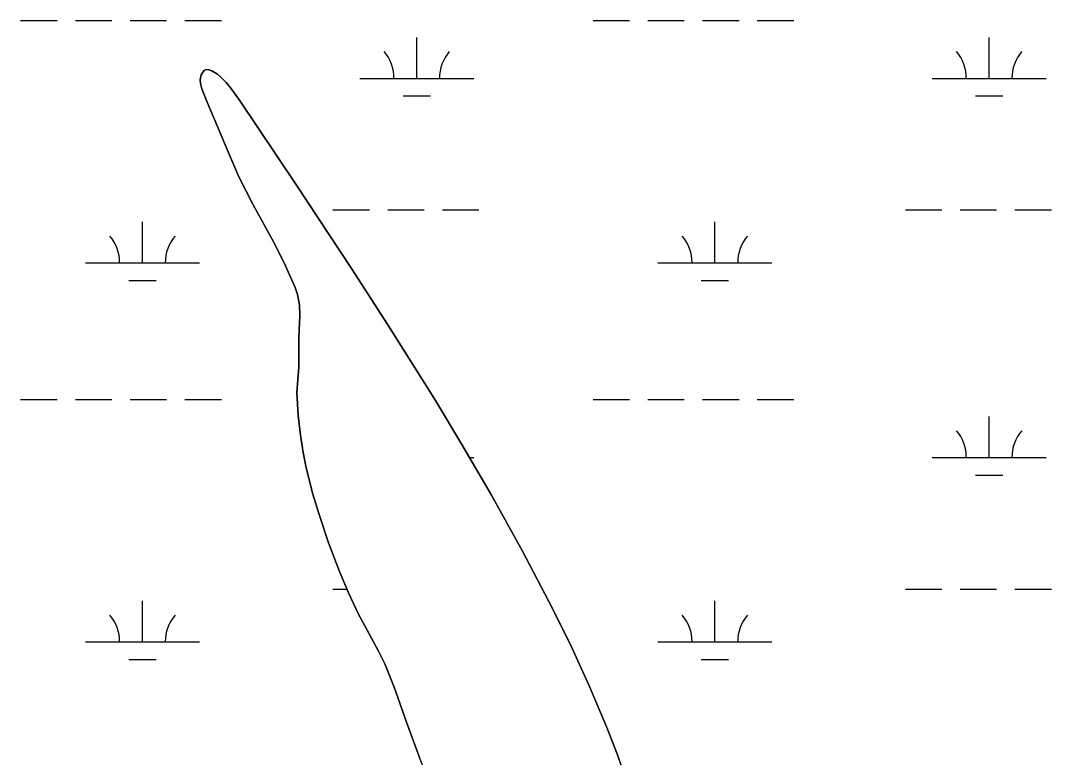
# Model space of a CAD drawing. Extents: x 3161564 to 3199464, y 849354 to 874788.
# Drawn here: x 3183072 to 3183975, y 869712 to 870359 of the extents above; entities that cross this region are included whole.
import ezdxf

# ---------------------------------------------------------------- set-up
doc = ezdxf.new("R2010")
doc.units = 0
for name, color, linetype in [('V-SITE-VEGE', 7, 'Continuous'), ('V-TOPO-SHOR', 7, 'Continuous'), ('V-WETL-SWMP', 7, 'Continuous')]:
    doc.layers.add(name, color=color, linetype=linetype)

msp = doc.modelspace()

# ---------------------------------------------------------------- linework, layer by layer
at = {"layer": 'V-SITE-VEGE'}
msp.add_lwpolyline([(3183602.54, 869692.19), (3183594.92, 869714.48), (3183585.57, 869738.65), (3183570.53, 869774.46), (3183554.26, 869809.8), (3183537.69, 869843.44), (3183511.77, 869893.26), (3183484.54, 869942.45), (3183458.62, 869986.92), (3183435.39, 870025.41), (3183393.65, 870092.01), (3183361.65, 870141.5), (3183312.86, 870215.36), (3183263.58, 870289.2), (3183256.06, 870299.58), (3183251.85, 870304.53), (3183247.13, 870309.44), (3183244.13, 870311.98), (3183239.16, 870314.81), (3183236.64, 870315.61), (3183234.19, 870315.88), (3183232.6, 870315.27), (3183231.23, 870313.78), (3183229.97, 870311.39), (3183229.08, 870307.09), (3183229.29, 870303.82), (3183230.52, 870298.99), (3183235.28, 870287.24), (3183256.67, 870236.09), (3183263.01, 870221.94), (3183275.31, 870197.92), (3183294.72, 870162.21), (3183303.97, 870143.85), (3183312.38, 870124.73), (3183314.39, 870118.68), (3183316.06, 870109.44), (3183316.44, 870100.1), (3183315.42, 870080.89), (3183315.46, 870054.69), (3183313.92, 870032.5), (3183314.96, 870012.44), (3183316.95, 869994.97), (3183319.43, 869979.76), (3183322.12, 869966.51), (3183327.88, 869943.45), (3183332.96, 869926.27), (3183341.6, 869900.69), (3183351.18, 869875.35), (3183358.99, 869856.68), (3183367.48, 869838.51), (3183385.52, 869805.6), (3183390.95, 869794.36), (3183399.09, 869774.06), (3183410.02, 869743.13), (3183421.3, 869712.3)], dxfattribs=at)
at = {"layer": 'V-TOPO-SHOR'}
msp.add_lwpolyline([(3183602.54, 869692.19), (3183594.92, 869714.48), (3183585.57, 869738.65), (3183570.53, 869774.46), (3183554.26, 869809.8), (3183537.69, 869843.44), (3183511.77, 869893.26), (3183484.54, 869942.45), (3183458.62, 869986.92), (3183435.39, 870025.41), (3183393.65, 870092.01), (3183361.65, 870141.5), (3183312.86, 870215.36), (3183263.58, 870289.2), (3183256.06, 870299.58), (3183251.85, 870304.53), (3183247.13, 870309.44), (3183244.13, 870311.98), (3183239.16, 870314.81), (3183236.64, 870315.61), (3183234.19, 870315.88), (3183232.6, 870315.27), (3183231.23, 870313.78), (3183229.97, 870311.39), (3183229.08, 870307.09), (3183229.29, 870303.82), (3183230.52, 870298.99), (3183235.28, 870287.23), (3183256.67, 870236.09), (3183263.01, 870221.94), (3183275.31, 870197.92), (3183294.72, 870162.21), (3183303.97, 870143.85), (3183312.38, 870124.73), (3183314.39, 870118.68), (3183316.06, 870109.44), (3183316.44, 870100.1), (3183315.42, 870080.89), (3183315.46, 870054.69), (3183313.92, 870032.5), (3183314.96, 870012.44), (3183316.95, 869994.97), (3183319.43, 869979.76), (3183322.12, 869966.51), (3183327.88, 869943.45), (3183332.96, 869926.27), (3183341.6, 869900.69), (3183351.18, 869875.35), (3183358.99, 869856.68), (3183367.48, 869838.51), (3183385.52, 869805.6), (3183390.95, 869794.36), (3183399.09, 869774.06), (3183410.02, 869743.13), (3183421.3, 869712.3)], dxfattribs=at)
at = {"layer": 'V-WETL-SWMP'}
for p, q in [((3183071.6, 870358.94), (3183103.6, 870358.94)), ((3183119.6, 870358.94), (3183151.6, 870358.94)), ((3183167.6, 870358.94), (3183199.6, 870358.94)), ((3183215.6, 870358.94), (3183247.6, 870358.94)), ((3183573.51, 870358.94), (3183605.51, 870358.94)), ((3183621.51, 870358.94), (3183653.51, 870358.94)), ((3183669.51, 870358.94), (3183701.51, 870358.94)), ((3183717.51, 870358.94), (3183749.51, 870358.94)), ((3183418.92, 870308.2), (3183418.92, 870344.2)), ((3183920.82, 870308.2), (3183920.82, 870344.2)), ((3183229.97, 870311.39), (3183231.23, 870313.78)), ((3183231.23, 870313.78), (3183232.6, 870315.27)), ((3183232.6, 870315.27), (3183234.19, 870315.88)), ((3183234.19, 870315.88), (3183236.64, 870315.61)), ((3183236.64, 870315.61), (3183239.16, 870314.81)), ((3183239.16, 870314.81), (3183244.13, 870311.98)), ((3183244.13, 870311.98), (3183247.13, 870309.44)), ((3183229.08, 870307.09), (3183229.97, 870311.39)), ((3183229.29, 870303.82), (3183229.08, 870307.09)), ((3183230.52, 870298.99), (3183229.29, 870303.82)), ((3183247.13, 870309.44), (3183251.85, 870304.53)), ((3183251.85, 870304.53), (3183256.06, 870299.58)), ((3183368.92, 870308.2), (3183468.92, 870308.2)), ((3183870.82, 870308.2), (3183970.82, 870308.2)), ((3183235.28, 870287.23), (3183230.52, 870298.99)), ((3183256.06, 870299.58), (3183263.58, 870289.2)), ((3183256.67, 870236.09), (3183235.28, 870287.23)), ((3183263.58, 870289.2), (3183312.85, 870215.36)), ((3183406.92, 870292.77), (3183430.92, 870292.77)), ((3183908.82, 870292.77), (3183932.82, 870292.77)), ((3183263.01, 870221.94), (3183256.67, 870236.09)), ((3183275.31, 870197.92), (3183263.01, 870221.94)), ((3183312.85, 870215.36), (3183361.65, 870141.5)), ((3183294.72, 870162.21), (3183275.31, 870197.92)), ((3183345.51, 870192.77), (3183377.51, 870192.77)), ((3183393.51, 870192.77), (3183425.51, 870192.77)), ((3183441.51, 870192.77), (3183473.51, 870192.77)), ((3183847.42, 870192.77), (3183879.42, 870192.77)), ((3183895.42, 870192.77), (3183927.42, 870192.77)), ((3183943.42, 870192.77), (3183975.42, 870192.77)), ((3183178.44, 870146.34), (3183178.44, 870182.34)), ((3183680.35, 870146.34), (3183680.35, 870182.34)), ((3183303.97, 870143.85), (3183294.72, 870162.21)), ((3183128.44, 870146.34), (3183228.44, 870146.34)), ((3183312.38, 870124.73), (3183303.97, 870143.85)), ((3183361.65, 870141.5), (3183393.65, 870092.01)), ((3183630.35, 870146.34), (3183730.35, 870146.34)), ((3183166.44, 870130.91), (3183190.44, 870130.91)), ((3183668.35, 870130.91), (3183692.35, 870130.91)), ((3183314.39, 870118.68), (3183312.38, 870124.73)), ((3183316.06, 870109.44), (3183314.39, 870118.68)), ((3183316.44, 870100.1), (3183316.06, 870109.44)), ((3183315.42, 870080.89), (3183316.44, 870100.1)), ((3183393.65, 870092.01), (3183435.39, 870025.41)), ((3183315.46, 870054.69), (3183315.42, 870080.89)), ((3183313.92, 870032.5), (3183315.46, 870054.69)), ((3183314.96, 870012.43), (3183313.92, 870032.5)), ((3183071.6, 870026.27), (3183103.6, 870026.27)), ((3183119.6, 870026.27), (3183151.6, 870026.27)), ((3183167.6, 870026.27), (3183199.6, 870026.27)), ((3183215.6, 870026.27), (3183247.6, 870026.27)), ((3183435.39, 870025.41), (3183458.62, 869986.92)), ((3183573.51, 870026.27), (3183605.51, 870026.27)), ((3183621.51, 870026.27), (3183653.51, 870026.27)), ((3183669.51, 870026.27), (3183701.51, 870026.27)), ((3183717.51, 870026.27), (3183749.51, 870026.27)), ((3183316.95, 869994.97), (3183314.96, 870012.43)), ((3183920.82, 869975.53), (3183920.82, 870011.53)), ((3183319.43, 869979.76), (3183316.95, 869994.97)), ((3183458.62, 869986.92), (3183484.54, 869942.45)), ((3183322.12, 869966.51), (3183319.43, 869979.76)), ((3183465.26, 869975.53), (3183468.92, 869975.53)), ((3183870.82, 869975.53), (3183970.82, 869975.53)), ((3183327.88, 869943.45), (3183322.12, 869966.51)), ((3183908.82, 869960.1), (3183932.82, 869960.1)), ((3183332.96, 869926.27), (3183327.88, 869943.45)), ((3183484.54, 869942.45), (3183511.77, 869893.26)), ((3183341.6, 869900.69), (3183332.96, 869926.27)), ((3183351.18, 869875.35), (3183341.6, 869900.69)), ((3183511.77, 869893.26), (3183537.69, 869843.45)), ((3183358.99, 869856.68), (3183351.18, 869875.35)), ((3183345.51, 869860.09), (3183357.56, 869860.09)), ((3183847.42, 869860.09), (3183879.42, 869860.09)), ((3183895.42, 869860.09), (3183927.42, 869860.09)), ((3183943.42, 869860.09), (3183975.42, 869860.09)), ((3183367.48, 869838.51), (3183358.99, 869856.68)), ((3183178.44, 869813.66), (3183178.44, 869849.66)), ((3183537.69, 869843.45), (3183554.25, 869809.8)), ((3183680.35, 869813.66), (3183680.35, 869849.66)), ((3183385.52, 869805.6), (3183367.48, 869838.51)), ((3183128.44, 869813.66), (3183228.44, 869813.66)), ((3183390.96, 869794.36), (3183385.52, 869805.6)), ((3183554.25, 869809.8), (3183570.53, 869774.46)), ((3183630.35, 869813.66), (3183730.35, 869813.66)), ((3183166.44, 869798.23), (3183190.44, 869798.23)), ((3183668.35, 869798.23), (3183692.35, 869798.23)), ((3183399.09, 869774.06), (3183390.96, 869794.36)), ((3183410.02, 869743.12), (3183399.09, 869774.06)), ((3183570.53, 869774.46), (3183585.57, 869738.65)), ((3183421.3, 869712.3), (3183410.02, 869743.12)), ((3183585.57, 869738.65), (3183594.92, 869714.48)), ((3183439.26, 869668.1), (3183421.3, 869712.3)), ((3183594.92, 869714.48), (3183602.54, 869692.19))]:
    msp.add_line(p, q, dxfattribs=at)
for centre, start, end in [((3183363.67, 870308.68), 359.22818, 40.77184), ((3183474.16, 870308.68), 139.22818, 180.77184), ((3183865.58, 870308.68), 359.22818, 40.77184), ((3183976.07, 870308.68), 139.22818, 180.77184), ((3183123.2, 870146.81), 359.22818, 40.77184), ((3183233.69, 870146.81), 139.22818, 180.77184), ((3183625.11, 870146.81), 359.22818, 40.77184), ((3183735.6, 870146.81), 139.22818, 180.77184), ((3183865.58, 869976), 359.22818, 40.77184), ((3183976.07, 869976), 139.22818, 180.77184), ((3183123.2, 869814.14), 359.22818, 40.77184), ((3183233.69, 869814.14), 139.22818, 180.77184), ((3183625.11, 869814.14), 359.22818, 40.77184), ((3183735.6, 869814.14), 139.22818, 180.77184)]:
    msp.add_arc(centre, 35.25, start, end, dxfattribs=at)

doc.saveas('drawing.dxf')
